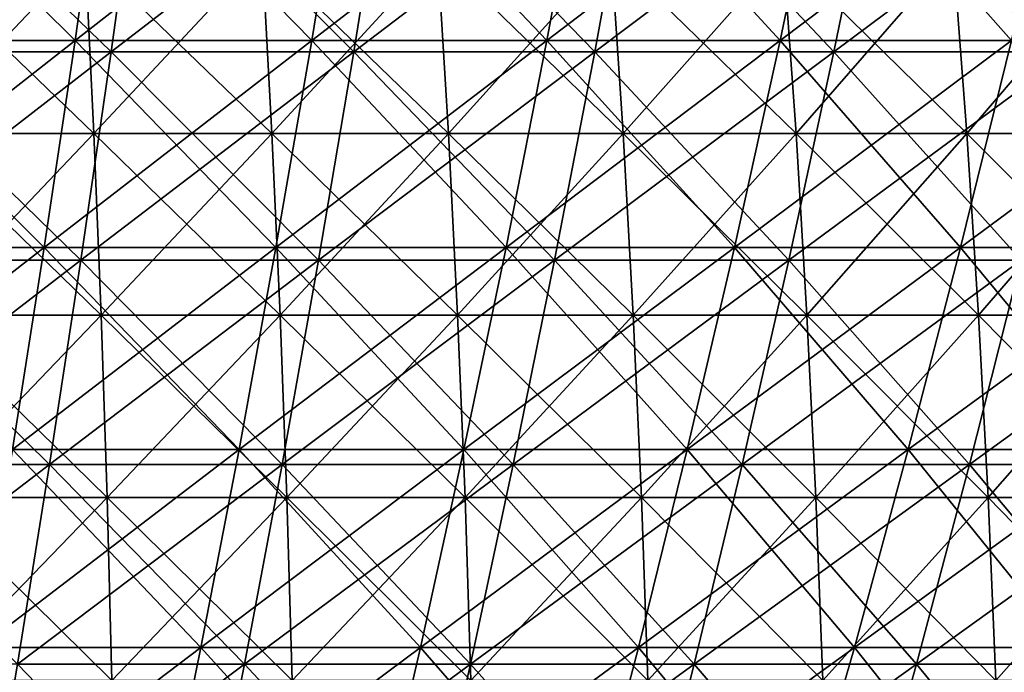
# Model space of a CAD drawing. Header units: millimetres. Extents: x -125 to 125, y -45 to 4025.
# Tile 585 of 656: x 17 to 29, y 3941 to 3949. Entities that reach past the tile are written whole.
import ezdxf

# ---------------------------------------------------------------- set-up
doc = ezdxf.new("R2010")
doc.units = ezdxf.units.MM
doc.header["$LTSCALE"] = 6.999206
for name, color, linetype in [('21', 7, 'CONTINUOUS'), ('22', 7, 'CONTINUOUS'), ('23', 7, 'CONTINUOUS'), ('24', 7, 'CONTINUOUS'), ('26', 7, 'CONTINUOUS'), ('27', 7, 'CONTINUOUS')]:
    doc.layers.add(name, color=color, linetype=linetype)

msp = doc.modelspace()

# ---------------------------------------------------------------- linework, layer by layer
at = {"layer": '21', "color": 7, "linetype": 'CONTINUOUS'}
for points in [[(15.203, 3948.828, 97.937), (18.211, 3948.828, 97.423), (15.504, 3951.452, 99.876), (15.203, 3948.828, 97.937)], [(15.504, 3951.452, 99.876), (18.211, 3948.828, 97.423), (18.572, 3951.452, 99.352), (15.504, 3951.452, 99.876)], [(18.211, 3948.828, 97.423), (21.203, 3948.828, 96.816), (18.572, 3951.452, 99.352), (18.211, 3948.828, 97.423)], [(18.572, 3951.452, 99.352), (21.203, 3948.828, 96.816), (21.623, 3951.452, 98.733), (18.572, 3951.452, 99.352)], [(21.203, 3948.828, 96.816), (24.174, 3948.828, 96.117), (21.623, 3951.452, 98.733), (21.203, 3948.828, 96.816)], [(21.623, 3951.452, 98.733), (24.174, 3948.828, 96.117), (24.653, 3951.452, 98.02), (21.623, 3951.452, 98.733)], [(24.174, 3948.828, 96.117), (27.123, 3948.828, 95.327), (24.653, 3951.452, 98.02), (24.174, 3948.828, 96.117)], [(24.653, 3951.452, 98.02), (27.123, 3948.828, 95.327), (27.66, 3951.452, 97.214), (24.653, 3951.452, 98.02)], [(27.123, 3948.828, 95.327), (30.046, 3948.828, 94.446), (27.66, 3951.452, 97.214), (27.123, 3948.828, 95.327)], [(27.66, 3951.452, 97.214), (30.046, 3948.828, 94.446), (30.64, 3951.452, 96.316), (27.66, 3951.452, 97.214)], [(14.891, 3946.257, 95.931), (17.838, 3946.257, 95.427), (15.203, 3948.828, 97.937), (14.891, 3946.257, 95.931)], [(15.203, 3948.828, 97.937), (17.838, 3946.257, 95.427), (18.211, 3948.828, 97.423), (15.203, 3948.828, 97.937)], [(17.838, 3946.257, 95.427), (20.769, 3946.257, 94.832), (18.211, 3948.828, 97.423), (17.838, 3946.257, 95.427)], [(18.211, 3948.828, 97.423), (20.769, 3946.257, 94.832), (21.203, 3948.828, 96.816), (18.211, 3948.828, 97.423)], [(20.769, 3946.257, 94.832), (23.679, 3946.257, 94.148), (21.203, 3948.828, 96.816), (20.769, 3946.257, 94.832)], [(21.203, 3948.828, 96.816), (23.679, 3946.257, 94.148), (24.174, 3948.828, 96.117), (21.203, 3948.828, 96.816)], [(23.679, 3946.257, 94.148), (26.567, 3946.257, 93.374), (24.174, 3948.828, 96.117), (23.679, 3946.257, 94.148)], [(24.174, 3948.828, 96.117), (26.567, 3946.257, 93.374), (27.123, 3948.828, 95.327), (24.174, 3948.828, 96.117)], [(26.567, 3946.257, 93.374), (29.43, 3946.257, 92.511), (27.123, 3948.828, 95.327), (26.567, 3946.257, 93.374)], [(27.123, 3948.828, 95.327), (29.43, 3946.257, 92.511), (30.046, 3948.828, 94.446), (27.123, 3948.828, 95.327)], [(14.57, 3943.739, 93.859), (17.453, 3943.739, 93.365), (14.891, 3946.257, 95.931), (14.57, 3943.739, 93.859)], [(14.891, 3946.257, 95.931), (17.453, 3943.739, 93.365), (17.838, 3946.257, 95.427), (14.891, 3946.257, 95.931)], [(17.453, 3943.739, 93.365), (20.32, 3943.739, 92.784), (17.838, 3946.257, 95.427), (17.453, 3943.739, 93.365)], [(17.838, 3946.257, 95.427), (20.32, 3943.739, 92.784), (20.769, 3946.257, 94.832), (17.838, 3946.257, 95.427)], [(20.32, 3943.739, 92.784), (23.168, 3943.739, 92.114), (20.769, 3946.257, 94.832), (20.32, 3943.739, 92.784)], [(20.769, 3946.257, 94.832), (23.168, 3943.739, 92.114), (23.679, 3946.257, 94.148), (20.769, 3946.257, 94.832)], [(23.168, 3943.739, 92.114), (25.993, 3943.739, 91.357), (23.679, 3946.257, 94.148), (23.168, 3943.739, 92.114)], [(23.679, 3946.257, 94.148), (25.993, 3943.739, 91.357), (26.567, 3946.257, 93.374), (23.679, 3946.257, 94.148)], [(25.993, 3943.739, 91.357), (28.794, 3943.739, 90.513), (26.567, 3946.257, 93.374), (25.993, 3943.739, 91.357)], [(26.567, 3946.257, 93.374), (28.794, 3943.739, 90.513), (29.43, 3946.257, 92.511), (26.567, 3946.257, 93.374)], [(28.794, 3943.739, 90.513), (31.568, 3943.739, 89.583), (29.43, 3946.257, 92.511), (28.794, 3943.739, 90.513)], [(14.57, 3943.739, 93.859), (17.056, 3941.278, 91.24), (17.453, 3943.739, 93.365), (14.57, 3943.739, 93.859)], [(17.056, 3941.278, 91.24), (19.857, 3941.278, 90.671), (17.453, 3943.739, 93.365), (17.056, 3941.278, 91.24)], [(17.453, 3943.739, 93.365), (19.857, 3941.278, 90.671), (20.32, 3943.739, 92.784), (17.453, 3943.739, 93.365)], [(19.857, 3941.278, 90.671), (22.64, 3941.278, 90.017), (20.32, 3943.739, 92.784), (19.857, 3941.278, 90.671)], [(20.32, 3943.739, 92.784), (22.64, 3941.278, 90.017), (23.168, 3943.739, 92.114), (20.32, 3943.739, 92.784)], [(22.64, 3941.278, 90.017), (25.401, 3941.278, 89.277), (23.168, 3943.739, 92.114), (22.64, 3941.278, 90.017)], [(23.168, 3943.739, 92.114), (25.401, 3941.278, 89.277), (25.993, 3943.739, 91.357), (23.168, 3943.739, 92.114)], [(25.401, 3941.278, 89.277), (28.139, 3941.278, 88.452), (25.993, 3943.739, 91.357), (25.401, 3941.278, 89.277)], [(25.993, 3943.739, 91.357), (28.139, 3941.278, 88.452), (28.794, 3943.739, 90.513), (25.993, 3943.739, 91.357)], [(28.139, 3941.278, 88.452), (30.849, 3941.278, 87.544), (28.794, 3943.739, 90.513), (28.139, 3941.278, 88.452)], [(28.794, 3943.739, 90.513), (30.849, 3941.278, 87.544), (31.568, 3943.739, 89.583), (28.794, 3943.739, 90.513)], [(16.647, 3938.874, 89.052), (19.381, 3938.874, 88.497), (17.056, 3941.278, 91.24), (16.647, 3938.874, 89.052)], [(17.056, 3941.278, 91.24), (19.381, 3938.874, 88.497), (19.857, 3941.278, 90.671), (17.056, 3941.278, 91.24)], [(19.381, 3938.874, 88.497), (22.097, 3938.874, 87.858), (19.857, 3941.278, 90.671), (19.381, 3938.874, 88.497)], [(19.857, 3941.278, 90.671), (22.097, 3938.874, 87.858), (22.64, 3941.278, 90.017), (19.857, 3941.278, 90.671)], [(22.097, 3938.874, 87.858), (24.792, 3938.874, 87.136), (22.64, 3941.278, 90.017), (22.097, 3938.874, 87.858)], [(22.64, 3941.278, 90.017), (24.792, 3938.874, 87.136), (25.401, 3941.278, 89.277), (22.64, 3941.278, 90.017)], [(24.792, 3938.874, 87.136), (27.464, 3938.874, 86.331), (25.401, 3941.278, 89.277), (24.792, 3938.874, 87.136)], [(25.401, 3941.278, 89.277), (27.464, 3938.874, 86.331), (28.139, 3941.278, 88.452), (25.401, 3941.278, 89.277)], [(27.464, 3938.874, 86.331), (30.109, 3938.874, 85.444), (28.139, 3941.278, 88.452), (27.464, 3938.874, 86.331)], [(28.139, 3941.278, 88.452), (30.109, 3938.874, 85.444), (30.849, 3941.278, 87.544), (28.139, 3941.278, 88.452)]]:
    msp.add_3dface(points, dxfattribs=at)
at = {"layer": '22', "color": 7, "linetype": 'CONTINUOUS'}
for points in [[(18.211, 3948.828, -97.423), (15.203, 3948.828, -97.937), (18.572, 3951.452, -99.352), (18.211, 3948.828, -97.423)], [(18.572, 3951.452, -99.352), (15.203, 3948.828, -97.937), (15.504, 3951.452, -99.876), (18.572, 3951.452, -99.352)], [(21.203, 3948.828, -96.816), (18.211, 3948.828, -97.423), (21.623, 3951.452, -98.733), (21.203, 3948.828, -96.816)], [(21.623, 3951.452, -98.733), (18.211, 3948.828, -97.423), (18.572, 3951.452, -99.352), (21.623, 3951.452, -98.733)], [(24.174, 3948.828, -96.117), (21.203, 3948.828, -96.816), (24.653, 3951.452, -98.02), (24.174, 3948.828, -96.117)], [(24.653, 3951.452, -98.02), (21.203, 3948.828, -96.816), (21.623, 3951.452, -98.733), (24.653, 3951.452, -98.02)], [(27.123, 3948.828, -95.327), (24.174, 3948.828, -96.117), (27.66, 3951.452, -97.214), (27.123, 3948.828, -95.327)], [(27.66, 3951.452, -97.214), (24.174, 3948.828, -96.117), (24.653, 3951.452, -98.02), (27.66, 3951.452, -97.214)], [(30.046, 3948.828, -94.446), (27.123, 3948.828, -95.327), (30.64, 3951.452, -96.316), (30.046, 3948.828, -94.446)], [(30.64, 3951.452, -96.316), (27.123, 3948.828, -95.327), (27.66, 3951.452, -97.214), (30.64, 3951.452, -96.316)], [(17.838, 3946.257, -95.427), (14.891, 3946.257, -95.931), (18.211, 3948.828, -97.423), (17.838, 3946.257, -95.427)], [(18.211, 3948.828, -97.423), (14.891, 3946.257, -95.931), (15.203, 3948.828, -97.937), (18.211, 3948.828, -97.423)], [(20.769, 3946.257, -94.832), (17.838, 3946.257, -95.427), (21.203, 3948.828, -96.816), (20.769, 3946.257, -94.832)], [(21.203, 3948.828, -96.816), (17.838, 3946.257, -95.427), (18.211, 3948.828, -97.423), (21.203, 3948.828, -96.816)], [(23.679, 3946.257, -94.148), (20.769, 3946.257, -94.832), (24.174, 3948.828, -96.117), (23.679, 3946.257, -94.148)], [(24.174, 3948.828, -96.117), (20.769, 3946.257, -94.832), (21.203, 3948.828, -96.816), (24.174, 3948.828, -96.117)], [(26.567, 3946.257, -93.374), (23.679, 3946.257, -94.148), (27.123, 3948.828, -95.327), (26.567, 3946.257, -93.374)], [(27.123, 3948.828, -95.327), (23.679, 3946.257, -94.148), (24.174, 3948.828, -96.117), (27.123, 3948.828, -95.327)], [(29.43, 3946.257, -92.511), (26.567, 3946.257, -93.374), (30.046, 3948.828, -94.446), (29.43, 3946.257, -92.511)], [(30.046, 3948.828, -94.446), (26.567, 3946.257, -93.374), (27.123, 3948.828, -95.327), (30.046, 3948.828, -94.446)], [(17.453, 3943.739, -93.365), (14.57, 3943.739, -93.859), (17.838, 3946.257, -95.427), (17.453, 3943.739, -93.365)], [(17.838, 3946.257, -95.427), (14.57, 3943.739, -93.859), (14.891, 3946.257, -95.931), (17.838, 3946.257, -95.427)], [(20.32, 3943.739, -92.784), (17.453, 3943.739, -93.365), (20.769, 3946.257, -94.832), (20.32, 3943.739, -92.784)], [(20.769, 3946.257, -94.832), (17.453, 3943.739, -93.365), (17.838, 3946.257, -95.427), (20.769, 3946.257, -94.832)], [(23.168, 3943.739, -92.114), (20.32, 3943.739, -92.784), (23.679, 3946.257, -94.148), (23.168, 3943.739, -92.114)], [(23.679, 3946.257, -94.148), (20.32, 3943.739, -92.784), (20.769, 3946.257, -94.832), (23.679, 3946.257, -94.148)], [(25.993, 3943.739, -91.357), (23.168, 3943.739, -92.114), (26.567, 3946.257, -93.374), (25.993, 3943.739, -91.357)], [(26.567, 3946.257, -93.374), (23.168, 3943.739, -92.114), (23.679, 3946.257, -94.148), (26.567, 3946.257, -93.374)], [(28.794, 3943.739, -90.513), (25.993, 3943.739, -91.357), (29.43, 3946.257, -92.511), (28.794, 3943.739, -90.513)], [(29.43, 3946.257, -92.511), (25.993, 3943.739, -91.357), (26.567, 3946.257, -93.374), (29.43, 3946.257, -92.511)], [(31.568, 3943.739, -89.583), (28.794, 3943.739, -90.513), (32.265, 3946.257, -91.561), (31.568, 3943.739, -89.583)], [(32.265, 3946.257, -91.561), (28.794, 3943.739, -90.513), (29.43, 3946.257, -92.511), (32.265, 3946.257, -91.561)], [(17.056, 3941.278, -91.24), (14.238, 3941.278, -91.722), (17.453, 3943.739, -93.365), (17.056, 3941.278, -91.24)], [(17.453, 3943.739, -93.365), (14.238, 3941.278, -91.722), (14.57, 3943.739, -93.859), (17.453, 3943.739, -93.365)], [(19.857, 3941.278, -90.671), (17.056, 3941.278, -91.24), (20.32, 3943.739, -92.784), (19.857, 3941.278, -90.671)], [(20.32, 3943.739, -92.784), (17.056, 3941.278, -91.24), (17.453, 3943.739, -93.365), (20.32, 3943.739, -92.784)], [(22.64, 3941.278, -90.017), (19.857, 3941.278, -90.671), (23.168, 3943.739, -92.114), (22.64, 3941.278, -90.017)], [(23.168, 3943.739, -92.114), (19.857, 3941.278, -90.671), (20.32, 3943.739, -92.784), (23.168, 3943.739, -92.114)], [(25.401, 3941.278, -89.277), (22.64, 3941.278, -90.017), (25.993, 3943.739, -91.357), (25.401, 3941.278, -89.277)], [(25.993, 3943.739, -91.357), (22.64, 3941.278, -90.017), (23.168, 3943.739, -92.114), (25.993, 3943.739, -91.357)], [(28.139, 3941.278, -88.452), (25.401, 3941.278, -89.277), (28.794, 3943.739, -90.513), (28.139, 3941.278, -88.452)], [(28.794, 3943.739, -90.513), (25.401, 3941.278, -89.277), (25.993, 3943.739, -91.357), (28.794, 3943.739, -90.513)], [(30.849, 3941.278, -87.544), (28.139, 3941.278, -88.452), (31.568, 3943.739, -89.583), (30.849, 3941.278, -87.544)], [(31.568, 3943.739, -89.583), (28.139, 3941.278, -88.452), (28.794, 3943.739, -90.513), (31.568, 3943.739, -89.583)], [(19.381, 3938.874, -88.497), (16.647, 3938.874, -89.052), (19.857, 3941.278, -90.671), (19.381, 3938.874, -88.497)], [(19.857, 3941.278, -90.671), (16.647, 3938.874, -89.052), (17.056, 3941.278, -91.24), (19.857, 3941.278, -90.671)], [(22.097, 3938.874, -87.858), (19.381, 3938.874, -88.497), (22.64, 3941.278, -90.017), (22.097, 3938.874, -87.858)], [(22.64, 3941.278, -90.017), (19.381, 3938.874, -88.497), (19.857, 3941.278, -90.671), (22.64, 3941.278, -90.017)], [(24.792, 3938.874, -87.136), (22.097, 3938.874, -87.858), (25.401, 3941.278, -89.277), (24.792, 3938.874, -87.136)], [(25.401, 3941.278, -89.277), (22.097, 3938.874, -87.858), (22.64, 3941.278, -90.017), (25.401, 3941.278, -89.277)], [(27.464, 3938.874, -86.331), (24.792, 3938.874, -87.136), (28.139, 3941.278, -88.452), (27.464, 3938.874, -86.331)], [(28.139, 3941.278, -88.452), (24.792, 3938.874, -87.136), (25.401, 3941.278, -89.277), (28.139, 3941.278, -88.452)], [(30.109, 3938.874, -85.444), (27.464, 3938.874, -86.331), (30.849, 3941.278, -87.544), (30.109, 3938.874, -85.444)], [(30.849, 3941.278, -87.544), (27.464, 3938.874, -86.331), (28.139, 3941.278, -88.452), (30.849, 3941.278, -87.544)]]:
    msp.add_3dface(points, dxfattribs=at)
at = {"layer": '23', "color": 7, "linetype": 'CONTINUOUS'}
for points in [[(14.831, 3948.967, -95.54), (17.766, 3948.967, -95.038), (15.136, 3951.571, -97.509), (14.831, 3948.967, -95.54)], [(15.136, 3951.571, -97.509), (17.766, 3948.967, -95.038), (18.132, 3951.571, -96.997), (15.136, 3951.571, -97.509)], [(17.766, 3948.967, -95.038), (20.684, 3948.967, -94.446), (18.132, 3951.571, -96.997), (17.766, 3948.967, -95.038)], [(18.132, 3951.571, -96.997), (20.684, 3948.967, -94.446), (21.11, 3951.571, -96.392), (18.132, 3951.571, -96.997)], [(20.684, 3948.967, -94.446), (23.583, 3948.967, -93.765), (21.11, 3951.571, -96.392), (20.684, 3948.967, -94.446)], [(21.11, 3951.571, -96.392), (23.583, 3948.967, -93.765), (24.069, 3951.571, -95.697), (21.11, 3951.571, -96.392)], [(23.583, 3948.967, -93.765), (26.459, 3948.967, -92.994), (24.069, 3951.571, -95.697), (23.583, 3948.967, -93.765)], [(24.069, 3951.571, -95.697), (26.459, 3948.967, -92.994), (27.004, 3951.571, -94.91), (24.069, 3951.571, -95.697)], [(26.459, 3948.967, -92.994), (29.31, 3948.967, -92.135), (27.004, 3951.571, -94.91), (26.459, 3948.967, -92.994)], [(27.004, 3951.571, -94.91), (29.31, 3948.967, -92.135), (29.914, 3951.571, -94.033), (27.004, 3951.571, -94.91)], [(14.514, 3946.417, -93.504), (17.387, 3946.417, -93.013), (14.831, 3948.967, -95.54), (14.514, 3946.417, -93.504)], [(14.831, 3948.967, -95.54), (17.387, 3946.417, -93.013), (17.766, 3948.967, -95.038), (14.831, 3948.967, -95.54)], [(17.387, 3946.417, -93.013), (20.243, 3946.417, -92.433), (17.766, 3948.967, -95.038), (17.387, 3946.417, -93.013)], [(17.766, 3948.967, -95.038), (20.243, 3946.417, -92.433), (20.684, 3948.967, -94.446), (17.766, 3948.967, -95.038)], [(20.243, 3946.417, -92.433), (23.08, 3946.417, -91.766), (20.684, 3948.967, -94.446), (20.243, 3946.417, -92.433)], [(20.684, 3948.967, -94.446), (23.08, 3946.417, -91.766), (23.583, 3948.967, -93.765), (20.684, 3948.967, -94.446)], [(23.08, 3946.417, -91.766), (25.895, 3946.417, -91.012), (23.583, 3948.967, -93.765), (23.08, 3946.417, -91.766)], [(23.583, 3948.967, -93.765), (25.895, 3946.417, -91.012), (26.459, 3948.967, -92.994), (23.583, 3948.967, -93.765)], [(25.895, 3946.417, -91.012), (28.685, 3946.417, -90.171), (26.459, 3948.967, -92.994), (25.895, 3946.417, -91.012)], [(26.459, 3948.967, -92.994), (28.685, 3946.417, -90.171), (29.31, 3948.967, -92.135), (26.459, 3948.967, -92.994)], [(28.685, 3946.417, -90.171), (31.449, 3946.417, -89.245), (29.31, 3948.967, -92.135), (28.685, 3946.417, -90.171)], [(14.514, 3946.417, -93.504), (16.996, 3943.923, -90.921), (17.387, 3946.417, -93.013), (14.514, 3946.417, -93.504)], [(16.996, 3943.923, -90.921), (19.788, 3943.923, -90.354), (17.387, 3946.417, -93.013), (16.996, 3943.923, -90.921)], [(17.387, 3946.417, -93.013), (19.788, 3943.923, -90.354), (20.243, 3946.417, -92.433), (17.387, 3946.417, -93.013)], [(19.788, 3943.923, -90.354), (22.561, 3943.923, -89.702), (20.243, 3946.417, -92.433), (19.788, 3943.923, -90.354)], [(20.243, 3946.417, -92.433), (22.561, 3943.923, -89.702), (23.08, 3946.417, -91.766), (20.243, 3946.417, -92.433)], [(22.561, 3943.923, -89.702), (25.313, 3943.923, -88.965), (23.08, 3946.417, -91.766), (22.561, 3943.923, -89.702)], [(23.08, 3946.417, -91.766), (25.313, 3943.923, -88.965), (25.895, 3946.417, -91.012), (23.08, 3946.417, -91.766)], [(25.313, 3943.923, -88.965), (28.04, 3943.923, -88.143), (25.895, 3946.417, -91.012), (25.313, 3943.923, -88.965)], [(25.895, 3946.417, -91.012), (28.04, 3943.923, -88.143), (28.685, 3946.417, -90.171), (25.895, 3946.417, -91.012)], [(28.04, 3943.923, -88.143), (30.741, 3943.923, -87.238), (28.685, 3946.417, -90.171), (28.04, 3943.923, -88.143)], [(28.685, 3946.417, -90.171), (30.741, 3943.923, -87.238), (31.449, 3946.417, -89.245), (28.685, 3946.417, -90.171)], [(16.593, 3941.486, -88.764), (19.319, 3941.486, -88.211), (16.996, 3943.923, -90.921), (16.593, 3941.486, -88.764)], [(16.996, 3943.923, -90.921), (19.319, 3941.486, -88.211), (19.788, 3943.923, -90.354), (16.996, 3943.923, -90.921)], [(19.319, 3941.486, -88.211), (22.026, 3941.486, -87.574), (19.788, 3943.923, -90.354), (19.319, 3941.486, -88.211)], [(19.788, 3943.923, -90.354), (22.026, 3941.486, -87.574), (22.561, 3943.923, -89.702), (19.788, 3943.923, -90.354)], [(22.026, 3941.486, -87.574), (24.712, 3941.486, -86.855), (22.561, 3943.923, -89.702), (22.026, 3941.486, -87.574)], [(22.561, 3943.923, -89.702), (24.712, 3941.486, -86.855), (25.313, 3943.923, -88.965), (22.561, 3943.923, -89.702)], [(24.712, 3941.486, -86.855), (27.375, 3941.486, -86.052), (25.313, 3943.923, -88.965), (24.712, 3941.486, -86.855)], [(25.313, 3943.923, -88.965), (27.375, 3941.486, -86.052), (28.04, 3943.923, -88.143), (25.313, 3943.923, -88.965)], [(27.375, 3941.486, -86.052), (30.012, 3941.486, -85.168), (28.04, 3943.923, -88.143), (27.375, 3941.486, -86.052)], [(28.04, 3943.923, -88.143), (30.012, 3941.486, -85.168), (30.741, 3943.923, -87.238), (28.04, 3943.923, -88.143)], [(16.178, 3939.109, -86.545), (18.835, 3939.109, -86.005), (16.593, 3941.486, -88.764), (16.178, 3939.109, -86.545)], [(16.593, 3941.486, -88.764), (18.835, 3939.109, -86.005), (19.319, 3941.486, -88.211), (16.593, 3941.486, -88.764)], [(18.835, 3939.109, -86.005), (21.475, 3939.109, -85.385), (19.319, 3941.486, -88.211), (18.835, 3939.109, -86.005)], [(19.319, 3941.486, -88.211), (21.475, 3939.109, -85.385), (22.026, 3941.486, -87.574), (19.319, 3941.486, -88.211)], [(21.475, 3939.109, -85.385), (24.094, 3939.109, -84.683), (22.026, 3941.486, -87.574), (21.475, 3939.109, -85.385)], [(22.026, 3941.486, -87.574), (24.094, 3939.109, -84.683), (24.712, 3941.486, -86.855), (22.026, 3941.486, -87.574)], [(24.094, 3939.109, -84.683), (26.691, 3939.109, -83.901), (24.712, 3941.486, -86.855), (24.094, 3939.109, -84.683)], [(24.712, 3941.486, -86.855), (26.691, 3939.109, -83.901), (27.375, 3941.486, -86.052), (24.712, 3941.486, -86.855)], [(26.691, 3939.109, -83.901), (29.262, 3939.109, -83.039), (27.375, 3941.486, -86.052), (26.691, 3939.109, -83.901)], [(27.375, 3941.486, -86.052), (29.262, 3939.109, -83.039), (30.012, 3941.486, -85.168), (27.375, 3941.486, -86.052)]]:
    msp.add_3dface(points, dxfattribs=at)
at = {"layer": '24', "color": 7, "linetype": 'CONTINUOUS'}
for points in [[(17.766, 3948.967, 95.038), (14.831, 3948.967, 95.54), (18.132, 3951.571, 96.997), (17.766, 3948.967, 95.038)], [(18.132, 3951.571, 96.997), (14.831, 3948.967, 95.54), (15.136, 3951.571, 97.509), (18.132, 3951.571, 96.997)], [(20.684, 3948.967, 94.446), (17.766, 3948.967, 95.038), (21.11, 3951.571, 96.392), (20.684, 3948.967, 94.446)], [(21.11, 3951.571, 96.392), (17.766, 3948.967, 95.038), (18.132, 3951.571, 96.997), (21.11, 3951.571, 96.392)], [(23.583, 3948.967, 93.765), (20.684, 3948.967, 94.446), (24.069, 3951.571, 95.697), (23.583, 3948.967, 93.765)], [(24.069, 3951.571, 95.697), (20.684, 3948.967, 94.446), (21.11, 3951.571, 96.392), (24.069, 3951.571, 95.697)], [(26.459, 3948.967, 92.994), (23.583, 3948.967, 93.765), (27.004, 3951.571, 94.91), (26.459, 3948.967, 92.994)], [(27.004, 3951.571, 94.91), (23.583, 3948.967, 93.765), (24.069, 3951.571, 95.697), (27.004, 3951.571, 94.91)], [(29.31, 3948.967, 92.135), (26.459, 3948.967, 92.994), (29.914, 3951.571, 94.033), (29.31, 3948.967, 92.135)], [(29.914, 3951.571, 94.033), (26.459, 3948.967, 92.994), (27.004, 3951.571, 94.91), (29.914, 3951.571, 94.033)], [(17.387, 3946.417, 93.013), (14.514, 3946.417, 93.504), (17.766, 3948.967, 95.038), (17.387, 3946.417, 93.013)], [(17.766, 3948.967, 95.038), (14.514, 3946.417, 93.504), (14.831, 3948.967, 95.54), (17.766, 3948.967, 95.038)], [(20.243, 3946.417, 92.433), (17.387, 3946.417, 93.013), (20.684, 3948.967, 94.446), (20.243, 3946.417, 92.433)], [(20.684, 3948.967, 94.446), (17.387, 3946.417, 93.013), (17.766, 3948.967, 95.038), (20.684, 3948.967, 94.446)], [(23.08, 3946.417, 91.766), (20.243, 3946.417, 92.433), (23.583, 3948.967, 93.765), (23.08, 3946.417, 91.766)], [(23.583, 3948.967, 93.765), (20.243, 3946.417, 92.433), (20.684, 3948.967, 94.446), (23.583, 3948.967, 93.765)], [(25.895, 3946.417, 91.012), (23.08, 3946.417, 91.766), (26.459, 3948.967, 92.994), (25.895, 3946.417, 91.012)], [(26.459, 3948.967, 92.994), (23.08, 3946.417, 91.766), (23.583, 3948.967, 93.765), (26.459, 3948.967, 92.994)], [(28.685, 3946.417, 90.171), (25.895, 3946.417, 91.012), (29.31, 3948.967, 92.135), (28.685, 3946.417, 90.171)], [(29.31, 3948.967, 92.135), (25.895, 3946.417, 91.012), (26.459, 3948.967, 92.994), (29.31, 3948.967, 92.135)], [(31.449, 3946.417, 89.245), (28.685, 3946.417, 90.171), (32.134, 3948.967, 91.189), (31.449, 3946.417, 89.245)], [(32.134, 3948.967, 91.189), (28.685, 3946.417, 90.171), (29.31, 3948.967, 92.135), (32.134, 3948.967, 91.189)], [(16.996, 3943.923, 90.921), (14.188, 3943.923, 91.401), (17.387, 3946.417, 93.013), (16.996, 3943.923, 90.921)], [(17.387, 3946.417, 93.013), (14.188, 3943.923, 91.401), (14.514, 3946.417, 93.504), (17.387, 3946.417, 93.013)], [(19.788, 3943.923, 90.354), (16.996, 3943.923, 90.921), (20.243, 3946.417, 92.433), (19.788, 3943.923, 90.354)], [(20.243, 3946.417, 92.433), (16.996, 3943.923, 90.921), (17.387, 3946.417, 93.013), (20.243, 3946.417, 92.433)], [(22.561, 3943.923, 89.702), (19.788, 3943.923, 90.354), (23.08, 3946.417, 91.766), (22.561, 3943.923, 89.702)], [(23.08, 3946.417, 91.766), (19.788, 3943.923, 90.354), (20.243, 3946.417, 92.433), (23.08, 3946.417, 91.766)], [(25.313, 3943.923, 88.965), (22.561, 3943.923, 89.702), (25.895, 3946.417, 91.012), (25.313, 3943.923, 88.965)], [(25.895, 3946.417, 91.012), (22.561, 3943.923, 89.702), (23.08, 3946.417, 91.766), (25.895, 3946.417, 91.012)], [(28.04, 3943.923, 88.143), (25.313, 3943.923, 88.965), (28.685, 3946.417, 90.171), (28.04, 3943.923, 88.143)], [(28.685, 3946.417, 90.171), (25.313, 3943.923, 88.965), (25.895, 3946.417, 91.012), (28.685, 3946.417, 90.171)], [(30.741, 3943.923, 87.238), (28.04, 3943.923, 88.143), (31.449, 3946.417, 89.245), (30.741, 3943.923, 87.238)], [(31.449, 3946.417, 89.245), (28.04, 3943.923, 88.143), (28.685, 3946.417, 90.171), (31.449, 3946.417, 89.245)], [(19.319, 3941.486, 88.211), (16.593, 3941.486, 88.764), (19.788, 3943.923, 90.354), (19.319, 3941.486, 88.211)], [(19.788, 3943.923, 90.354), (16.593, 3941.486, 88.764), (16.996, 3943.923, 90.921), (19.788, 3943.923, 90.354)], [(22.026, 3941.486, 87.574), (19.319, 3941.486, 88.211), (22.561, 3943.923, 89.702), (22.026, 3941.486, 87.574)], [(22.561, 3943.923, 89.702), (19.319, 3941.486, 88.211), (19.788, 3943.923, 90.354), (22.561, 3943.923, 89.702)], [(24.712, 3941.486, 86.855), (22.026, 3941.486, 87.574), (25.313, 3943.923, 88.965), (24.712, 3941.486, 86.855)], [(25.313, 3943.923, 88.965), (22.026, 3941.486, 87.574), (22.561, 3943.923, 89.702), (25.313, 3943.923, 88.965)], [(27.375, 3941.486, 86.052), (24.712, 3941.486, 86.855), (28.04, 3943.923, 88.143), (27.375, 3941.486, 86.052)], [(28.04, 3943.923, 88.143), (24.712, 3941.486, 86.855), (25.313, 3943.923, 88.965), (28.04, 3943.923, 88.143)], [(30.012, 3941.486, 85.168), (27.375, 3941.486, 86.052), (30.741, 3943.923, 87.238), (30.012, 3941.486, 85.168)], [(30.741, 3943.923, 87.238), (27.375, 3941.486, 86.052), (28.04, 3943.923, 88.143), (30.741, 3943.923, 87.238)], [(18.835, 3939.109, 86.005), (16.178, 3939.109, 86.545), (19.319, 3941.486, 88.211), (18.835, 3939.109, 86.005)], [(19.319, 3941.486, 88.211), (16.178, 3939.109, 86.545), (16.593, 3941.486, 88.764), (19.319, 3941.486, 88.211)], [(21.475, 3939.109, 85.385), (18.835, 3939.109, 86.005), (22.026, 3941.486, 87.574), (21.475, 3939.109, 85.385)], [(22.026, 3941.486, 87.574), (18.835, 3939.109, 86.005), (19.319, 3941.486, 88.211), (22.026, 3941.486, 87.574)], [(24.094, 3939.109, 84.683), (21.475, 3939.109, 85.385), (24.712, 3941.486, 86.855), (24.094, 3939.109, 84.683)], [(24.712, 3941.486, 86.855), (21.475, 3939.109, 85.385), (22.026, 3941.486, 87.574), (24.712, 3941.486, 86.855)], [(26.691, 3939.109, 83.901), (24.094, 3939.109, 84.683), (27.375, 3941.486, 86.052), (26.691, 3939.109, 83.901)], [(27.375, 3941.486, 86.052), (24.094, 3939.109, 84.683), (24.712, 3941.486, 86.855), (27.375, 3941.486, 86.052)], [(29.262, 3939.109, 83.039), (26.691, 3939.109, 83.901), (30.012, 3941.486, 85.168), (29.262, 3939.109, 83.039)], [(30.012, 3941.486, 85.168), (26.691, 3939.109, 83.901), (27.375, 3941.486, 86.052), (30.012, 3941.486, 85.168)]]:
    msp.add_3dface(points, dxfattribs=at)
at = {"layer": '26', "color": 7, "linetype": 'CONTINUOUS'}
for points in [[(15.786, 3947.819, 72.081), (17.998, 3947.819, 71.561), (15.692, 3950.044, 71.652), (15.786, 3947.819, 72.081)], [(15.692, 3950.044, 71.652), (17.998, 3947.819, 71.561), (17.891, 3950.044, 71.135), (15.692, 3950.044, 71.652)], [(17.998, 3947.819, 71.561), (20.194, 3947.819, 70.973), (17.891, 3950.044, 71.135), (17.998, 3947.819, 71.561)], [(17.891, 3950.044, 71.135), (20.194, 3947.819, 70.973), (20.073, 3950.044, 70.55), (17.891, 3950.044, 71.135)], [(20.194, 3947.819, 70.973), (22.37, 3947.819, 70.317), (20.073, 3950.044, 70.55), (20.194, 3947.819, 70.973)], [(20.073, 3950.044, 70.55), (22.37, 3947.819, 70.317), (22.236, 3950.044, 69.899), (20.073, 3950.044, 70.55)], [(22.37, 3947.819, 70.317), (24.524, 3947.819, 69.595), (22.236, 3950.044, 69.899), (22.37, 3947.819, 70.317)], [(22.236, 3950.044, 69.899), (24.524, 3947.819, 69.595), (24.378, 3950.044, 69.181), (22.236, 3950.044, 69.899)], [(24.524, 3947.819, 69.595), (26.656, 3947.819, 68.807), (24.378, 3950.044, 69.181), (24.524, 3947.819, 69.595)], [(24.378, 3950.044, 69.181), (26.656, 3947.819, 68.807), (26.497, 3950.044, 68.397), (24.378, 3950.044, 69.181)], [(26.656, 3947.819, 68.807), (28.762, 3947.819, 67.953), (26.497, 3950.044, 68.397), (26.656, 3947.819, 68.807)], [(26.497, 3950.044, 68.397), (28.762, 3947.819, 67.953), (28.591, 3950.044, 67.549), (26.497, 3950.044, 68.397)], [(28.762, 3947.819, 67.953), (30.841, 3947.819, 67.035), (28.591, 3950.044, 67.549), (28.762, 3947.819, 67.953)], [(28.591, 3950.044, 67.549), (30.841, 3947.819, 67.035), (30.658, 3950.044, 66.636), (28.591, 3950.044, 67.549)], [(15.866, 3945.582, 72.445), (18.089, 3945.582, 71.922), (15.786, 3947.819, 72.081), (15.866, 3945.582, 72.445)], [(15.786, 3947.819, 72.081), (18.089, 3945.582, 71.922), (17.998, 3947.819, 71.561), (15.786, 3947.819, 72.081)], [(18.089, 3945.582, 71.922), (20.295, 3945.582, 71.331), (17.998, 3947.819, 71.561), (18.089, 3945.582, 71.922)], [(17.998, 3947.819, 71.561), (20.295, 3945.582, 71.331), (20.194, 3947.819, 70.973), (17.998, 3947.819, 71.561)], [(20.295, 3945.582, 71.331), (22.482, 3945.582, 70.672), (20.194, 3947.819, 70.973), (20.295, 3945.582, 71.331)], [(20.194, 3947.819, 70.973), (22.482, 3945.582, 70.672), (22.37, 3947.819, 70.317), (20.194, 3947.819, 70.973)], [(22.482, 3945.582, 70.672), (24.648, 3945.582, 69.946), (22.37, 3947.819, 70.317), (22.482, 3945.582, 70.672)], [(22.37, 3947.819, 70.317), (24.648, 3945.582, 69.946), (24.524, 3947.819, 69.595), (22.37, 3947.819, 70.317)], [(24.648, 3945.582, 69.946), (26.79, 3945.582, 69.154), (24.524, 3947.819, 69.595), (24.648, 3945.582, 69.946)], [(24.524, 3947.819, 69.595), (26.79, 3945.582, 69.154), (26.656, 3947.819, 68.807), (24.524, 3947.819, 69.595)], [(26.79, 3945.582, 69.154), (28.907, 3945.582, 68.296), (26.656, 3947.819, 68.807), (26.79, 3945.582, 69.154)], [(26.656, 3947.819, 68.807), (28.907, 3945.582, 68.296), (28.762, 3947.819, 67.953), (26.656, 3947.819, 68.807)], [(28.907, 3945.582, 68.296), (30.997, 3945.582, 67.373), (28.762, 3947.819, 67.953), (28.907, 3945.582, 68.296)], [(28.762, 3947.819, 67.953), (30.997, 3945.582, 67.373), (30.841, 3947.819, 67.035), (28.762, 3947.819, 67.953)], [(15.931, 3943.335, 72.742), (18.163, 3943.335, 72.217), (15.866, 3945.582, 72.445), (15.931, 3943.335, 72.742)], [(15.866, 3945.582, 72.445), (18.163, 3943.335, 72.217), (18.089, 3945.582, 71.922), (15.866, 3945.582, 72.445)], [(18.163, 3943.335, 72.217), (20.379, 3943.335, 71.623), (18.089, 3945.582, 71.922), (18.163, 3943.335, 72.217)], [(18.089, 3945.582, 71.922), (20.379, 3943.335, 71.623), (20.295, 3945.582, 71.331), (18.089, 3945.582, 71.922)], [(20.379, 3943.335, 71.623), (22.575, 3943.335, 70.962), (20.295, 3945.582, 71.331), (20.379, 3943.335, 71.623)], [(20.295, 3945.582, 71.331), (22.575, 3943.335, 70.962), (22.482, 3945.582, 70.672), (20.295, 3945.582, 71.331)], [(22.575, 3943.335, 70.962), (24.749, 3943.335, 70.233), (22.482, 3945.582, 70.672), (22.575, 3943.335, 70.962)], [(22.482, 3945.582, 70.672), (24.749, 3943.335, 70.233), (24.648, 3945.582, 69.946), (22.482, 3945.582, 70.672)], [(24.749, 3943.335, 70.233), (26.9, 3943.335, 69.437), (24.648, 3945.582, 69.946), (24.749, 3943.335, 70.233)], [(24.648, 3945.582, 69.946), (26.9, 3943.335, 69.437), (26.79, 3945.582, 69.154), (24.648, 3945.582, 69.946)], [(26.9, 3943.335, 69.437), (29.026, 3943.335, 68.576), (26.79, 3945.582, 69.154), (26.9, 3943.335, 69.437)], [(26.79, 3945.582, 69.154), (29.026, 3943.335, 68.576), (28.907, 3945.582, 68.296), (26.79, 3945.582, 69.154)], [(29.026, 3943.335, 68.576), (31.124, 3943.335, 67.65), (28.907, 3945.582, 68.296), (29.026, 3943.335, 68.576)], [(28.907, 3945.582, 68.296), (31.124, 3943.335, 67.65), (30.997, 3945.582, 67.373), (28.907, 3945.582, 68.296)], [(15.981, 3941.079, 72.973), (18.221, 3941.079, 72.446), (15.931, 3943.335, 72.742), (15.981, 3941.079, 72.973)], [(15.931, 3943.335, 72.742), (18.221, 3941.079, 72.446), (18.163, 3943.335, 72.217), (15.931, 3943.335, 72.742)], [(18.221, 3941.079, 72.446), (20.443, 3941.079, 71.85), (18.163, 3943.335, 72.217), (18.221, 3941.079, 72.446)], [(18.163, 3943.335, 72.217), (20.443, 3941.079, 71.85), (20.379, 3943.335, 71.623), (18.163, 3943.335, 72.217)], [(20.443, 3941.079, 71.85), (22.646, 3941.079, 71.187), (20.379, 3943.335, 71.623), (20.443, 3941.079, 71.85)], [(20.379, 3943.335, 71.623), (22.646, 3941.079, 71.187), (22.575, 3943.335, 70.962), (20.379, 3943.335, 71.623)], [(22.646, 3941.079, 71.187), (24.828, 3941.079, 70.456), (22.575, 3943.335, 70.962), (22.646, 3941.079, 71.187)], [(22.575, 3943.335, 70.962), (24.828, 3941.079, 70.456), (24.749, 3943.335, 70.233), (22.575, 3943.335, 70.962)], [(24.828, 3941.079, 70.456), (26.985, 3941.079, 69.658), (24.749, 3943.335, 70.233), (24.828, 3941.079, 70.456)], [(24.749, 3943.335, 70.233), (26.985, 3941.079, 69.658), (26.9, 3943.335, 69.437), (24.749, 3943.335, 70.233)], [(26.985, 3941.079, 69.658), (29.118, 3941.079, 68.793), (26.9, 3943.335, 69.437), (26.985, 3941.079, 69.658)], [(26.9, 3943.335, 69.437), (29.118, 3941.079, 68.793), (29.026, 3943.335, 68.576), (26.9, 3943.335, 69.437)], [(29.118, 3941.079, 68.793), (31.222, 3941.079, 67.864), (29.026, 3943.335, 68.576), (29.118, 3941.079, 68.793)], [(29.026, 3943.335, 68.576), (31.222, 3941.079, 67.864), (31.124, 3943.335, 67.65), (29.026, 3943.335, 68.576)]]:
    msp.add_3dface(points, dxfattribs=at)
at = {"layer": '27', "color": 7, "linetype": 'CONTINUOUS'}
for points in [[(17.891, 3950.044, -71.135), (15.786, 3947.819, -72.081), (15.692, 3950.044, -71.652), (17.891, 3950.044, -71.135)], [(17.998, 3947.819, -71.561), (15.786, 3947.819, -72.081), (17.891, 3950.044, -71.135), (17.998, 3947.819, -71.561)], [(20.073, 3950.044, -70.55), (17.998, 3947.819, -71.561), (17.891, 3950.044, -71.135), (20.073, 3950.044, -70.55)], [(20.194, 3947.819, -70.973), (17.998, 3947.819, -71.561), (20.073, 3950.044, -70.55), (20.194, 3947.819, -70.973)], [(22.236, 3950.044, -69.899), (20.194, 3947.819, -70.973), (20.073, 3950.044, -70.55), (22.236, 3950.044, -69.899)], [(22.37, 3947.819, -70.317), (20.194, 3947.819, -70.973), (22.236, 3950.044, -69.899), (22.37, 3947.819, -70.317)], [(24.378, 3950.044, -69.181), (22.37, 3947.819, -70.317), (22.236, 3950.044, -69.899), (24.378, 3950.044, -69.181)], [(24.524, 3947.819, -69.595), (22.37, 3947.819, -70.317), (24.378, 3950.044, -69.181), (24.524, 3947.819, -69.595)], [(26.497, 3950.044, -68.397), (24.524, 3947.819, -69.595), (24.378, 3950.044, -69.181), (26.497, 3950.044, -68.397)], [(26.656, 3947.819, -68.807), (24.524, 3947.819, -69.595), (26.497, 3950.044, -68.397), (26.656, 3947.819, -68.807)], [(28.591, 3950.044, -67.549), (26.656, 3947.819, -68.807), (26.497, 3950.044, -68.397), (28.591, 3950.044, -67.549)], [(28.762, 3947.819, -67.953), (26.656, 3947.819, -68.807), (28.591, 3950.044, -67.549), (28.762, 3947.819, -67.953)], [(30.658, 3950.044, -66.636), (28.762, 3947.819, -67.953), (28.591, 3950.044, -67.549), (30.658, 3950.044, -66.636)], [(30.841, 3947.819, -67.035), (28.762, 3947.819, -67.953), (30.658, 3950.044, -66.636), (30.841, 3947.819, -67.035)], [(17.998, 3947.819, -71.561), (15.866, 3945.582, -72.445), (15.786, 3947.819, -72.081), (17.998, 3947.819, -71.561)], [(18.089, 3945.582, -71.922), (15.866, 3945.582, -72.445), (17.998, 3947.819, -71.561), (18.089, 3945.582, -71.922)], [(20.194, 3947.819, -70.973), (18.089, 3945.582, -71.922), (17.998, 3947.819, -71.561), (20.194, 3947.819, -70.973)], [(20.295, 3945.582, -71.331), (18.089, 3945.582, -71.922), (20.194, 3947.819, -70.973), (20.295, 3945.582, -71.331)], [(22.37, 3947.819, -70.317), (20.295, 3945.582, -71.331), (20.194, 3947.819, -70.973), (22.37, 3947.819, -70.317)], [(22.482, 3945.582, -70.672), (20.295, 3945.582, -71.331), (22.37, 3947.819, -70.317), (22.482, 3945.582, -70.672)], [(24.524, 3947.819, -69.595), (22.482, 3945.582, -70.672), (22.37, 3947.819, -70.317), (24.524, 3947.819, -69.595)], [(24.648, 3945.582, -69.946), (22.482, 3945.582, -70.672), (24.524, 3947.819, -69.595), (24.648, 3945.582, -69.946)], [(26.656, 3947.819, -68.807), (24.648, 3945.582, -69.946), (24.524, 3947.819, -69.595), (26.656, 3947.819, -68.807)], [(26.79, 3945.582, -69.154), (24.648, 3945.582, -69.946), (26.656, 3947.819, -68.807), (26.79, 3945.582, -69.154)], [(28.762, 3947.819, -67.953), (26.79, 3945.582, -69.154), (26.656, 3947.819, -68.807), (28.762, 3947.819, -67.953)], [(28.907, 3945.582, -68.296), (26.79, 3945.582, -69.154), (28.762, 3947.819, -67.953), (28.907, 3945.582, -68.296)], [(30.841, 3947.819, -67.035), (28.907, 3945.582, -68.296), (28.762, 3947.819, -67.953), (30.841, 3947.819, -67.035)], [(30.997, 3945.582, -67.373), (28.907, 3945.582, -68.296), (30.841, 3947.819, -67.035), (30.997, 3945.582, -67.373)], [(18.089, 3945.582, -71.922), (15.931, 3943.335, -72.742), (15.866, 3945.582, -72.445), (18.089, 3945.582, -71.922)], [(18.163, 3943.335, -72.217), (15.931, 3943.335, -72.742), (18.089, 3945.582, -71.922), (18.163, 3943.335, -72.217)], [(20.295, 3945.582, -71.331), (18.163, 3943.335, -72.217), (18.089, 3945.582, -71.922), (20.295, 3945.582, -71.331)], [(20.379, 3943.335, -71.623), (18.163, 3943.335, -72.217), (20.295, 3945.582, -71.331), (20.379, 3943.335, -71.623)], [(22.482, 3945.582, -70.672), (20.379, 3943.335, -71.623), (20.295, 3945.582, -71.331), (22.482, 3945.582, -70.672)], [(22.575, 3943.335, -70.962), (20.379, 3943.335, -71.623), (22.482, 3945.582, -70.672), (22.575, 3943.335, -70.962)], [(24.648, 3945.582, -69.946), (22.575, 3943.335, -70.962), (22.482, 3945.582, -70.672), (24.648, 3945.582, -69.946)], [(24.749, 3943.335, -70.233), (22.575, 3943.335, -70.962), (24.648, 3945.582, -69.946), (24.749, 3943.335, -70.233)], [(26.79, 3945.582, -69.154), (24.749, 3943.335, -70.233), (24.648, 3945.582, -69.946), (26.79, 3945.582, -69.154)], [(26.9, 3943.335, -69.437), (24.749, 3943.335, -70.233), (26.79, 3945.582, -69.154), (26.9, 3943.335, -69.437)], [(28.907, 3945.582, -68.296), (26.9, 3943.335, -69.437), (26.79, 3945.582, -69.154), (28.907, 3945.582, -68.296)], [(29.026, 3943.335, -68.576), (26.9, 3943.335, -69.437), (28.907, 3945.582, -68.296), (29.026, 3943.335, -68.576)], [(30.997, 3945.582, -67.373), (29.026, 3943.335, -68.576), (28.907, 3945.582, -68.296), (30.997, 3945.582, -67.373)], [(31.124, 3943.335, -67.65), (29.026, 3943.335, -68.576), (30.997, 3945.582, -67.373), (31.124, 3943.335, -67.65)], [(18.163, 3943.335, -72.217), (15.981, 3941.079, -72.973), (15.931, 3943.335, -72.742), (18.163, 3943.335, -72.217)], [(18.221, 3941.079, -72.446), (15.981, 3941.079, -72.973), (18.163, 3943.335, -72.217), (18.221, 3941.079, -72.446)], [(20.379, 3943.335, -71.623), (18.221, 3941.079, -72.446), (18.163, 3943.335, -72.217), (20.379, 3943.335, -71.623)], [(20.443, 3941.079, -71.85), (18.221, 3941.079, -72.446), (20.379, 3943.335, -71.623), (20.443, 3941.079, -71.85)], [(22.575, 3943.335, -70.962), (20.443, 3941.079, -71.85), (20.379, 3943.335, -71.623), (22.575, 3943.335, -70.962)], [(22.646, 3941.079, -71.187), (20.443, 3941.079, -71.85), (22.575, 3943.335, -70.962), (22.646, 3941.079, -71.187)], [(24.749, 3943.335, -70.233), (22.646, 3941.079, -71.187), (22.575, 3943.335, -70.962), (24.749, 3943.335, -70.233)], [(24.828, 3941.079, -70.456), (22.646, 3941.079, -71.187), (24.749, 3943.335, -70.233), (24.828, 3941.079, -70.456)], [(26.9, 3943.335, -69.437), (24.828, 3941.079, -70.456), (24.749, 3943.335, -70.233), (26.9, 3943.335, -69.437)], [(26.985, 3941.079, -69.658), (24.828, 3941.079, -70.456), (26.9, 3943.335, -69.437), (26.985, 3941.079, -69.658)], [(29.026, 3943.335, -68.576), (26.985, 3941.079, -69.658), (26.9, 3943.335, -69.437), (29.026, 3943.335, -68.576)], [(29.118, 3941.079, -68.793), (26.985, 3941.079, -69.658), (29.026, 3943.335, -68.576), (29.118, 3941.079, -68.793)], [(31.124, 3943.335, -67.65), (29.118, 3941.079, -68.793), (29.026, 3943.335, -68.576), (31.124, 3943.335, -67.65)], [(31.222, 3941.079, -67.864), (29.118, 3941.079, -68.793), (31.124, 3943.335, -67.65), (31.222, 3941.079, -67.864)]]:
    msp.add_3dface(points, dxfattribs=at)

doc.saveas('drawing.dxf')
